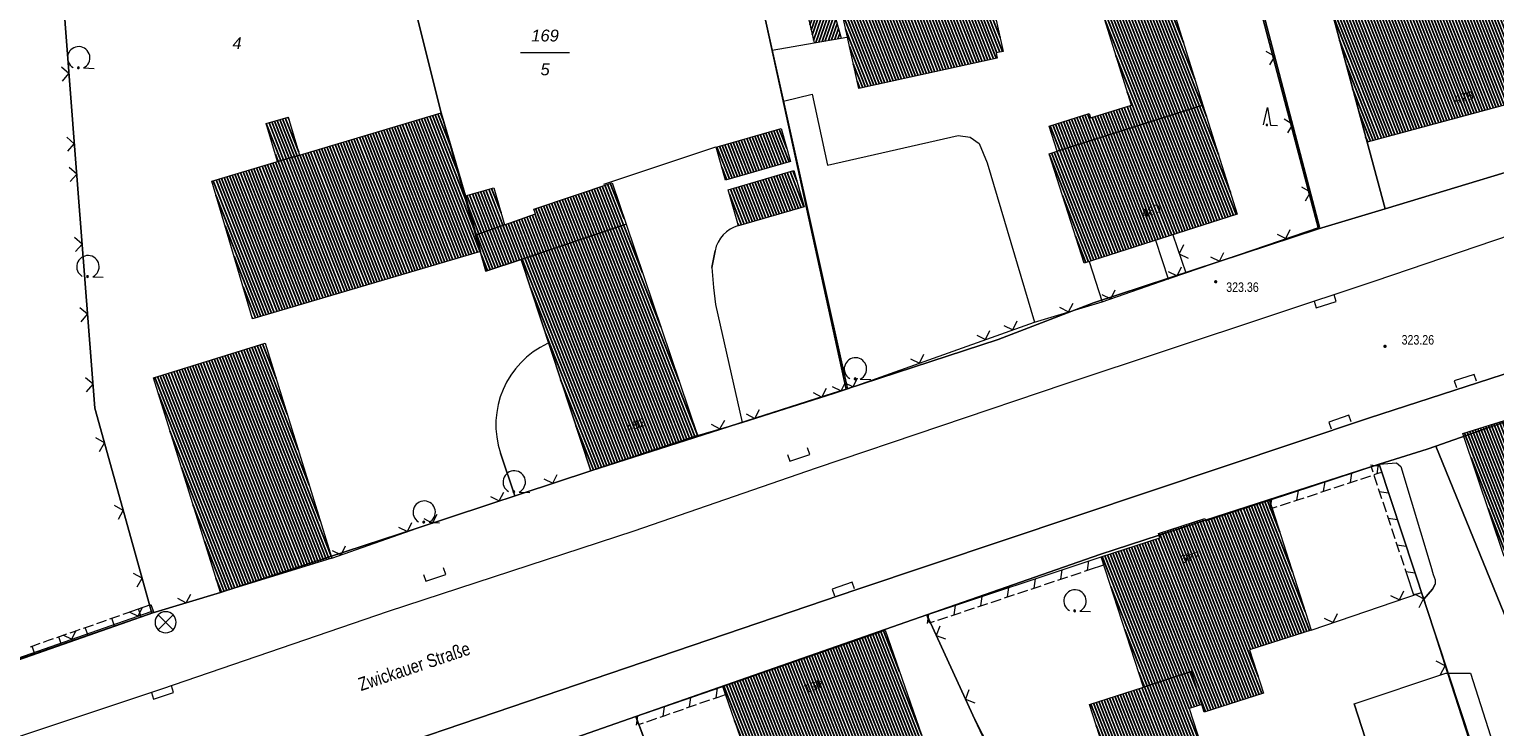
# Model space of a CAD drawing. Header units: metres. Extents: x 345144 to 348639, y 5629211 to 5635235.
# Tile 985 of 1056: x 347393 to 347497, y 5631356 to 5631406. Entities that reach past the tile are written whole.
import ezdxf
from ezdxf.enums import TextEntityAlignment as Align

# ---------------------------------------------------------------- set-up
doc = ezdxf.new("R2010")
doc.units = ezdxf.units.M
doc.header["$MEASUREMENT"] = 0
for name, color, linetype in [('028 Geländeform', 7, 'Continuous'), ('028 Geländeform Ausg.', 7, 'Continuous'), ('065-066 Ver_Entsorgung', 7, 'Continuous'), ('065-066 Ver_Entsorgung Ausg.', 7, 'Continuous'), ('081-083 Topographie', 7, 'Continuous'), ('AX Flurstück', 7, 'Continuous'), ('AX Gebäude', 7, 'Continuous'), ('Definitionslinie', 7, 'Continuous'), ('Präsentationsobjekt -Text (punktförmig)', 7, 'Continuous'), ('Strasse Lokation', 7, 'Continuous')]:
    doc.layers.add(name, color=color, linetype=linetype)
doc.styles.add('ARIAL', font='arial.ttf', dxfattribs={"height": 1})
doc.styles.add('ARIALIT', font='ariali.ttf', dxfattribs={"height": 1})
pattern_1 = [(111.5294117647, (0, 0), (-0.186045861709, -0.07339575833), [])]

# ---------------------------------------------------------------- blocks, each defined once
blk = doc.blocks.new('alk_3504_nrw')
at = {"color": 134, "lineweight": 5, "true_color": 0x00b2b2, "flags": 128}
for points in [[(-0.729333, -0.684), (-0.707333, -0.707333), (0.707333, 0.707333)], [(-0.707333, 0.707333), (0.707333, -0.707333)]]:
    blk.add_lwpolyline(points, dxfattribs=at)
at = {"color": 134, "lineweight": 5, "true_color": 0x00b2b2}
for start, end in [(90, -90), (-90, 90)]:
    blk.add_arc((0, 0), 1, start, end, dxfattribs=at)
blk = doc.blocks.new('alk_043x_nrw')
h = blk.add_hatch(color=7)
edge = h.paths.add_edge_path(flags=0)
edge.add_arc((0, 0), 1, 180, 360, ccw=False)
edge.add_arc((0, 0), 1, 0, 180, ccw=False)
blk = doc.blocks.new('alk_7100_nrwx2')
at = {"true_color": 0x2e2e2e}
h = blk.add_hatch(color=250, dxfattribs=at)
edge = h.paths.add_edge_path(flags=0)
edge.add_arc((0.024073, -0.597267), 0.057254, 180, 360, ccw=False)
edge.add_arc((0.024073, -0.597267), 0.057255, 0, 180, ccw=False)
at = {"color": 250, "lineweight": 5, "true_color": 0x2e2e2e, "flags": 128}
blk.add_lwpolyline([(0.349382, -0.597267), (1, -0.597267)], dxfattribs=at)
at = {"color": 250, "lineweight": 5, "true_color": 0x2e2e2e}
for centre, radius, start, end in [((0.024073, 0.012362), 0.690995, -61.91481688, -118.08518312), ((0.024073, -0.597267), 0.057255, 0, 180), ((0.024073, -0.597267), 0.057254, 180, 0)]:
    blk.add_arc(centre, radius, start, end, dxfattribs=at)
blk = doc.blocks.new('alk_7200_nrwx2')
at = {"true_color": 0x2e2e2e}
h = blk.add_hatch(color=250, dxfattribs=at)
edge = h.paths.add_edge_path(flags=0)
edge.add_arc((-0.020544, -0.388118), 0.055525, 180, 360, ccw=False)
edge.add_arc((-0.020544, -0.388118), 0.055525, 0, 180, ccw=False)
at = {"color": 250, "lineweight": 5, "true_color": 0x2e2e2e, "flags": 128}
blk.add_lwpolyline([(-0.298168, -0.388118), (-0.020544, 1), (0.257079, -0.388118), (0.812326, -0.388118)], dxfattribs=at)
blk.add_lwpolyline([(-0.298168, -0.388118), (-0.020544, 1), (0.257079, -0.388118), (0.812326, -0.388118)], dxfattribs=at)
at = {"color": 250, "lineweight": 5, "true_color": 0x2e2e2e}
for start, end in [(0, 180), (180, 0)]:
    blk.add_arc((-0.020544, -0.388118), 0.055525, start, end, dxfattribs=at)
blk = doc.blocks.new('swc_strasseneinlauf')
at = {"color": 7, "lineweight": 5, "flags": 128}
blk.add_lwpolyline([(-1, 0), (-1, -0.666667), (1, -0.666667), (1, 0)], dxfattribs=at)

msp = doc.modelspace()

# ---------------------------------------------------------------- hatches: boundary and pattern name
at = {"layer": '028 Geländeform', "true_color": 0xb27500}
h = msp.add_hatch(dxfattribs=at)
h.set_pattern_fill('_USER', color=44, scale=0.2, angle=250.95521515, style=0, pattern_type=0)
h.set_pattern_definition([(250.9552151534, (0, 0), (0.1890527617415, -0.065261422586), [])])
h.paths.add_polyline_path([(347444.759, 5631422.685), (347444.619, 5631423.99), (347444.619, 5631423.99), (347444.643, 5631425.119), (347444.643, 5631425.119), (347445.001, 5631427.37), (347445.001, 5631427.37), (347446.996, 5631418.942), (347446.996, 5631418.942), (347450.785, 5631405.436), (347450.785, 5631405.436), (347448.863, 5631405.098), (347448.863, 5631405.098)], flags=0)
at = {"layer": 'AX Gebäude', "true_color": 0x4f4f4f}
h = msp.add_hatch(dxfattribs=at)
h.set_pattern_fill('_USER', color=251, scale=0.2, angle=111.52941176, style=0, pattern_type=0)
h.set_pattern_definition(pattern_1)
h.paths.add_polyline_path([(347488.992, 5631437.251), (347518.518, 5631445.538), (347522.255, 5631434.769), (347523.953, 5631428.536), (347509.011, 5631424.465), (347508.845, 5631425.074), (347508.48, 5631424.974), (347508.318, 5631425.564), (347508.656, 5631425.658), (347508.551, 5631426.037), (347494.871, 5631422.215), (347495.296, 5631420.693), (347497.216, 5631421.23), (347497.917, 5631418.724), (347496.038, 5631418.199), (347497.443, 5631413.172), (347514.445, 5631417.924), (347517.687, 5631406.326), (347506.433, 5631403.181), (347506.525, 5631402.852), (347502.672, 5631401.782), (347502.633, 5631401.925), (347488.2, 5631398.037), (347478.612, 5631433.63), (347489.188, 5631436.653)], flags=0)
h = msp.add_hatch(dxfattribs=at)
h.set_pattern_fill('_USER', color=251, scale=0.2, angle=111.52941176, style=0, pattern_type=0)
h.set_pattern_definition(pattern_1)
h.paths.add_polyline_path([(347447.144, 5631424.066), (347457.002, 5631426.237), (347461.067, 5631407.778), (347461.561, 5631407.887), (347462.309, 5631404.493), (347461.809, 5631404.383), (347461.89, 5631404.017), (347452.037, 5631401.848)], flags=0)
h = msp.add_hatch(dxfattribs=at)
h.set_pattern_fill('_USER', color=251, scale=0.2, angle=111.52941176, style=0, pattern_type=0)
h.set_pattern_definition(pattern_1)
h.paths.add_polyline_path([(347466.155, 5631397.395), (347465.591, 5631399.181), (347468.431, 5631400.079), (347468.531, 5631399.761), (347471.438, 5631400.668), (347469.17, 5631407.938), (347473.804, 5631409.384), (347476.525, 5631400.664)], flags=0)
h = msp.add_hatch(dxfattribs=at)
h.set_pattern_fill('_USER', color=251, scale=0.2, angle=111.52941176, style=0, pattern_type=0)
h.set_pattern_definition(pattern_1)
h.paths.add_polyline_path([(347412.264, 5631397.123), (347422.33, 5631400.113), (347424.059, 5631394.215), (347424.817, 5631391.453), (347425.127, 5631390.252), (347408.915, 5631385.47), (347406.022, 5631395.261), (347410.699, 5631396.65)], flags=0)
h = msp.add_hatch(dxfattribs=at)
h.set_pattern_fill('_USER', color=251, scale=0.2, angle=111.52941176, style=0, pattern_type=0)
h.set_pattern_definition(pattern_1)
h.paths.add_polyline_path([(347466.155, 5631397.395), (347476.525, 5631400.664), (347478.966, 5631392.919), (347468.067, 5631389.429), (347465.575, 5631397.211)], flags=0)
h = msp.add_hatch(dxfattribs=at)
h.set_pattern_fill('_USER', color=251, scale=0.2, angle=111.52941176, style=0, pattern_type=0)
h.set_pattern_definition(pattern_1)
h.paths.add_polyline_path([(347410.699, 5631396.65), (347409.893, 5631399.358), (347411.452, 5631399.825), (347412.264, 5631397.123)], flags=0)
h = msp.add_hatch(dxfattribs=at)
h.set_pattern_fill('_USER', color=251, scale=0.2, angle=111.52941176, style=0, pattern_type=0)
h.set_pattern_definition(pattern_1)
h.paths.add_polyline_path([(347441.891, 5631397.674), (347446.526, 5631398.999), (347447.193, 5631396.668), (347442.558, 5631395.342)], flags=0)
h = msp.add_hatch(dxfattribs=at)
h.set_pattern_fill('_USER', color=251, scale=0.2, angle=111.52941176, style=0, pattern_type=0)
h.set_pattern_definition(pattern_1)
h.paths.add_polyline_path([(347442.746, 5631394.655), (347447.412, 5631396.015), (347448.163, 5631393.437), (347443.497, 5631392.077)], flags=0)
h = msp.add_hatch(dxfattribs=at)
h.set_pattern_fill('_USER', color=251, scale=0.2, angle=111.52941176, style=0, pattern_type=0)
h.set_pattern_definition(pattern_1)
h.paths.add_polyline_path([(347424.059, 5631394.215), (347426.084, 5631394.793), (347426.833, 5631392.165), (347424.817, 5631391.453)], flags=0)
h = msp.add_hatch(dxfattribs=at)
h.set_pattern_fill('_USER', color=251, scale=0.2, angle=111.52941176, style=0, pattern_type=0)
h.set_pattern_definition(pattern_1)
h.paths.add_polyline_path([(347426.833, 5631392.165), (347429.035, 5631392.943), (347428.924, 5631393.263), (347434.488, 5631395.152), (347435.485, 5631392.213), (347428.027, 5631389.696), (347425.516, 5631388.869), (347425.127, 5631390.252), (347424.817, 5631391.453)], flags=0)
h = msp.add_hatch(dxfattribs=at)
h.set_pattern_fill('_USER', color=251, scale=0.2, angle=111.52941176, style=0, pattern_type=0)
h.set_pattern_definition(pattern_1)
h.paths.add_polyline_path([(347428.027, 5631389.696), (347435.485, 5631392.213), (347440.58, 5631377.166), (347432.974, 5631374.664)], flags=0)
h = msp.add_hatch(dxfattribs=at)
h.set_pattern_fill('_USER', color=251, scale=0.2, angle=111.52941176, style=0, pattern_type=0)
h.set_pattern_definition(pattern_1)
h.paths.add_polyline_path([(347401.861, 5631381.271), (347409.821, 5631383.747), (347414.559, 5631368.437), (347406.634, 5631365.997)], flags=0)
h = msp.add_hatch(dxfattribs=at)
h.set_pattern_fill('_USER', color=251, scale=0.2, angle=111.52941176, style=0, pattern_type=0)
h.set_pattern_definition(pattern_1)
h.paths.add_polyline_path([(347502.463, 5631370.09), (347497.95, 5631368.572), (347495.023, 5631377.306), (347499.872, 5631378.831), (347499.894, 5631378.761), (347505.974, 5631380.834), (347508.89, 5631372.258), (347505.399, 5631371.079)], flags=0)
h = msp.add_hatch(dxfattribs=at)
h.set_pattern_fill('_USER', color=251, scale=0.2, angle=111.52941176, style=0, pattern_type=0)
h.set_pattern_definition(pattern_1)
h.paths.add_polyline_path([(347473.363, 5631370.199), (347476.661, 5631371.265), (347476.711, 5631371.109), (347481.271, 5631372.561), (347484.213, 5631363.324), (347479.846, 5631361.932), (347480.83, 5631358.843), (347476.608, 5631357.497), (347476.436, 5631358.029), (347475.678, 5631360.371), (347472.293, 5631359.273), (347469.29, 5631368.535), (347473.464, 5631369.889)], flags=0)
h = msp.add_hatch(dxfattribs=at)
h.set_pattern_fill('_USER', color=251, scale=0.2, angle=111.52941176, style=0, pattern_type=0)
h.set_pattern_definition(pattern_1)
h.paths.add_polyline_path([(347442.367, 5631359.312), (347453.928, 5631363.315), (347456.91, 5631354.708), (347452.182, 5631353.066), (347449.826, 5631352.247), (347445.353, 5631350.691), (347445.284, 5631350.886)], flags=0)
h = msp.add_hatch(dxfattribs=at)
h.set_pattern_fill('_USER', color=251, scale=0.2, angle=111.52941176, style=0, pattern_type=0)
h.set_pattern_definition(pattern_1)
h.paths.add_polyline_path([(347472.293, 5631359.273), (347475.678, 5631360.371), (347476.436, 5631358.029), (347475.535, 5631357.737), (347478.167, 5631349.645), (347487.644, 5631352.729), (347488.72, 5631349.421), (347482.711, 5631347.466), (347478.929, 5631346.236), (347478.352, 5631348.015), (347472.328, 5631346.061), (347468.447, 5631358.025)], flags=0)

# ---------------------------------------------------------------- linework, layer by layer
at = {"layer": '081-083 Topographie', "color": 7, "linetype": 'Continuous', "lineweight": 5, "flags": 128}
for points in [[(347475.298, 5631388.743), (347484.828, 5631391.999), (347484.828, 5631391.999), (347479.726, 5631411.445), (347479.726, 5631411.445), (347473.186, 5631436.265), (347473.186, 5631436.265), (347471.282, 5631438.512), (347471.282, 5631438.512), (347469.43, 5631438.684), (347469.43, 5631438.684), (347465.515, 5631439.056), (347465.515, 5631439.056), (347440.502, 5631428.513), (347440.502, 5631428.513), (347442.616, 5631419.317)], [(347442.616, 5631419.317), (347445.88, 5631404.571)], [(347395.2, 5631411.248), (347395.436, 5631408.35), (347395.436, 5631408.35), (347396.274, 5631397.469), (347396.274, 5631397.469), (347397.7, 5631379.118), (347397.7, 5631379.118), (347401.713, 5631364.653), (347401.713, 5631364.653), (347401.744, 5631364.541)], [(347450.785, 5631405.436), (347451.193, 5631405.507)], [(347445.88, 5631404.571), (347448.863, 5631405.098)], [(347445.88, 5631404.571), (347446.691, 5631400.961)], [(347559.194, 5631403.408), (347553.763, 5631401.16), (347553.763, 5631401.16), (347545.83, 5631397.923), (347545.83, 5631397.923), (347535.431, 5631394.333), (347535.431, 5631394.333), (347524.769, 5631390.798), (347524.769, 5631390.798), (347514.957, 5631387.413), (347514.957, 5631387.413), (347505.566, 5631384.009), (347505.566, 5631384.009), (347488.382, 5631378.43), (347488.382, 5631378.43), (347451.911, 5631366.204), (347451.911, 5631366.204), (347392.231, 5631345.921), (347392.231, 5631345.921), (347391.255, 5631345.427)], [(347446.691, 5631400.961), (347448.722, 5631401.444), (347448.722, 5631401.444), (347449.811, 5631396.412), (347449.811, 5631396.412), (347459.106, 5631398.51), (347459.106, 5631398.51), (347459.967, 5631398.402), (347459.967, 5631398.402), (347460.617, 5631397.932), (347460.617, 5631397.932), (347461.173, 5631396.567), (347461.173, 5631396.567), (347464.539, 5631385.242)], [(347446.691, 5631400.961), (347447.025, 5631399.455), (347447.025, 5631399.455), (347451.236, 5631380.483)], [(347433.904, 5631395.041), (347441.863, 5631397.709)], [(347473.144, 5631391.054), (347474.044, 5631388.308), (347474.044, 5631388.308), (347474.054, 5631388.277)], [(347474.376, 5631391.449), (347475.298, 5631388.743)], [(347441.824, 5631390.314), (347441.587, 5631389.112), (347441.587, 5631389.112), (347441.719, 5631387.705), (347441.719, 5631387.705), (347441.86, 5631386.486), (347441.86, 5631386.486), (347443.755, 5631378.099)], [(347468.431, 5631389.545), (347469.363, 5631386.686)], [(347440.58, 5631377.166), (347443.755, 5631378.099), (347443.755, 5631378.099), (347450.319, 5631380.191), (347450.319, 5631380.191), (347451.236, 5631380.483), (347451.236, 5631380.483), (347461.484, 5631384.149), (347461.484, 5631384.149), (347464.539, 5631385.242), (347464.539, 5631385.242), (347469.363, 5631386.686), (347469.363, 5631386.686), (347474.044, 5631388.308), (347474.044, 5631388.308), (347475.298, 5631388.743)], [(347427.578, 5631372.876), (347426.557, 5631375.907)], [(347489.06, 5631375.135), (347490.304, 5631375.22), (347490.304, 5631375.22), (347490.602, 5631374.97), (347490.602, 5631374.97), (347492.739, 5631367.878), (347492.739, 5631367.878), (347492.902, 5631367.282), (347492.902, 5631367.282), (347493.038, 5631366.898), (347493.038, 5631366.898), (347493.047, 5631366.601), (347493.047, 5631366.601), (347492.86, 5631366.244), (347492.86, 5631366.244), (347492.543, 5631365.875), (347492.543, 5631365.875), (347492.233, 5631365.52), (347492.233, 5631365.52), (347492.228, 5631365.515)], [(347414.558, 5631368.437), (347420.619, 5631370.572), (347420.619, 5631370.572), (347427.578, 5631372.876), (347427.578, 5631372.876), (347432.974, 5631374.663)], [(347401.744, 5631364.541), (347406.634, 5631365.997)], [(347484.213, 5631363.324), (347492.075, 5631366.011), (347492.075, 5631366.011), (347492.233, 5631365.52), (347492.233, 5631365.52), (347493.921, 5631360.261), (347493.921, 5631360.261), (347495.428, 5631355.568)], [(347456.884, 5631364.406), (347460.3, 5631356.953), (347460.3, 5631356.953), (347462.405, 5631352.829), (347462.405, 5631352.829), (347463.312, 5631350.966), (347463.312, 5631350.966), (347466.907, 5631343.395), (347466.907, 5631343.395), (347470.02, 5631336.275), (347470.02, 5631336.275), (347472.537, 5631331.218)], [(347488.841, 5631349.009), (347489.364, 5631347.424), (347489.364, 5631347.424), (347490.565, 5631347.843), (347490.565, 5631347.843), (347488.86, 5631353.171), (347488.86, 5631353.171), (347487.285, 5631358.091), (347487.285, 5631358.091), (347493.811, 5631360.261), (347493.811, 5631360.261), (347493.921, 5631360.261), (347493.921, 5631360.261), (347495.552, 5631360.258), (347495.552, 5631360.258), (347496.97, 5631355.809), (347496.97, 5631355.809), (347500.66, 5631345.509), (347500.66, 5631345.509), (347502.256, 5631340.165), (347502.256, 5631340.165), (347502.214, 5631339.366)], [(347436.176, 5631357.172), (347437.555, 5631353.541)]]:
    msp.add_lwpolyline(points, dxfattribs=at)
at = {"layer": '081-083 Topographie', "color": 7, "linetype": 'Continuous', "lineweight": 5}
for centre, radius, start, end in [((347444.076, 5631389.894), 2.289661, 105.06198266, 169.43565545), ((347432.617, 5631377.933), 6.389701, 115.18537335, -161.5140107)]:
    msp.add_arc(centre, radius, start, end, dxfattribs=at)
at = {"layer": 'AX Flurstück', "color": 8, "linetype": 'Continuous', "lineweight": 13, "true_color": 0x808080, "flags": 128}
for points in [[(347518.144, 5631454.016), (347537.69, 5631409.258), (347536.016, 5631408.683), (347503.747, 5631397.602), (347489.476, 5631393.302), (347477.037, 5631439.478), (347476.42, 5631441.167), (347468.617, 5631472.612), (347470.66, 5631472.959), (347494.08, 5631476.52), (347515.47, 5631481.676), (347528.91, 5631486.217), (347554.012, 5631495.242), (347555.775, 5631497.099), (347563.886, 5631477.934), (347542.876, 5631469.314), (347516.245, 5631458.163), (347518.144, 5631454.016)], [(347370.114, 5631463.106), (347385.232, 5631459.94), (347392.343, 5631458.451), (347392.587, 5631445.4), (347395.161, 5631411.713), (347395.435, 5631408.35), (347396.275, 5631397.468), (347397.701, 5631379.118), (347401.745, 5631364.541), (347380.787, 5631357.269), (347368.795, 5631394.448), (347362.717, 5631422.189), (347361.536, 5631433.847), (347368.052, 5631458.922), (347369.237, 5631461.404), (347369.975, 5631461.392), (347370.114, 5631463.106)], [(347477.037, 5631439.478), (347489.476, 5631393.302), (347484.747, 5631391.877), (347476.261, 5631424.007)], [(347476.261, 5631424.007), (347484.747, 5631391.877), (347468.731, 5631386.613), (347461.966, 5631384.005), (347451.14, 5631380.474), (347444.378, 5631411.41)], [(347432.629, 5631416.968), (347434.402, 5631409.307), (347444.378, 5631411.41), (347451.14, 5631380.474), (347450.231, 5631380.183), (347432.974, 5631374.664), (347428.027, 5631389.696), (347425.516, 5631388.869), (347422.33, 5631400.113), (347418.774, 5631414.342), (347421.988, 5631415.104), (347432.629, 5631416.968)], [(347418.774, 5631414.342), (347422.33, 5631400.113), (347425.516, 5631388.869), (347428.027, 5631389.696), (347432.974, 5631374.664), (347420.619, 5631370.572), (347406.634, 5631365.997), (347401.745, 5631364.541), (347397.701, 5631379.118), (347396.275, 5631397.468), (347395.435, 5631408.35), (347395.161, 5631411.713), (347396.273, 5631411.707), (347415.73, 5631413.707), (347418.774, 5631414.342)], [(347282.194, 5631324.811), (347301.601, 5631332.06), (347319.253, 5631337.867), (347323.055, 5631339.117), (347329.148, 5631341.951), (347331.061, 5631341.525), (347331.785, 5631341.432), (347351.062, 5631347.901), (347377.842, 5631356.254), (347378.082, 5631356.33), (347380.787, 5631357.269), (347401.745, 5631364.541), (347406.634, 5631365.997), (347420.619, 5631370.572), (347432.974, 5631374.664), (347450.231, 5631380.183), (347451.14, 5631380.474), (347461.966, 5631384.005), (347468.731, 5631386.613), (347484.747, 5631391.877), (347489.476, 5631393.302), (347503.747, 5631397.602), (347536.016, 5631408.683)], [(347563.524, 5631400.091), (347541.154, 5631392.574), (347538.773, 5631391.83), (347533.267, 5631390.021), (347509.655, 5631382.233), (347493.091, 5631376.415), (347492.485, 5631376.203), (347489.06, 5631375.135), (347476.7, 5631371.135), (347473.404, 5631370.068), (347469.194, 5631368.706), (347456.884, 5631364.406), (347436.176, 5631357.172), (347426.634, 5631353.837), (347407.611, 5631347.175), (347400.846, 5631344.958), (347397.892, 5631343.907), (347393.175, 5631342.118)], [(347524.924, 5631346.821), (347507.619, 5631341.216), (347504.71, 5631347.927), (347493.091, 5631376.415), (347509.655, 5631382.233), (347524.924, 5631346.821)], [(347558.458, 5631271.171), (347561.141, 5631265.058), (347572.91, 5631238.222), (347573.942, 5631235.157), (347583.121, 5631214.451), (347567.615, 5631206.936), (347554.681, 5631200.386), (347543.268, 5631194.596), (347520.498, 5631238.56), (347503.955, 5631270.533), (347486.095, 5631305.071), (347472.833, 5631330.626), (347472.537, 5631331.219), (347500.569, 5631340.299), (347489.06, 5631375.135), (347492.485, 5631376.203), (347493.091, 5631376.415), (347504.71, 5631347.927), (347507.619, 5631341.216), (347524.924, 5631346.821), (347537.028, 5631319.313), (347540.529, 5631311.415), (347558.458, 5631271.171)], [(347456.884, 5631364.406), (347469.194, 5631368.706), (347473.404, 5631370.068), (347476.7, 5631371.135), (347489.06, 5631375.135), (347500.569, 5631340.299), (347472.537, 5631331.219), (347470.02, 5631336.275), (347460.301, 5631356.953), (347456.884, 5631364.406)], [(347456.884, 5631364.406), (347460.301, 5631356.953), (347470.02, 5631336.275), (347472.537, 5631331.219), (347449.985, 5631322.698), (347441.22, 5631343.689), (347436.176, 5631357.172), (347456.884, 5631364.406)], [(347436.176, 5631357.172), (347441.22, 5631343.689), (347449.985, 5631322.698), (347440.192, 5631320.074), (347426.634, 5631353.837), (347436.176, 5631357.172)]]:
    msp.add_lwpolyline(points, dxfattribs=at)
at = {"layer": 'AX Gebäude', "color": 7, "linetype": 'Continuous', "lineweight": 5, "flags": 128}
for points in [[(347517.687, 5631406.326), (347506.433, 5631403.181), (347506.525, 5631402.852), (347502.672, 5631401.782), (347502.633, 5631401.925), (347488.2, 5631398.037), (347478.612, 5631433.63)], [(347447.144, 5631424.066), (347457.002, 5631426.237), (347461.067, 5631407.778), (347461.561, 5631407.887), (347462.309, 5631404.493), (347461.809, 5631404.383), (347461.89, 5631404.017), (347452.037, 5631401.848), (347447.144, 5631424.066)], [(347466.155, 5631397.395), (347465.591, 5631399.181), (347468.431, 5631400.079), (347468.531, 5631399.761), (347471.438, 5631400.668), (347469.17, 5631407.938), (347473.804, 5631409.384), (347476.525, 5631400.664), (347466.155, 5631397.395)], [(347412.264, 5631397.123), (347422.33, 5631400.113), (347424.059, 5631394.215), (347424.817, 5631391.453), (347425.127, 5631390.252), (347408.915, 5631385.47), (347406.022, 5631395.261), (347410.699, 5631396.65), (347412.264, 5631397.123)], [(347466.155, 5631397.395), (347476.525, 5631400.664), (347478.966, 5631392.919), (347468.067, 5631389.429), (347465.575, 5631397.211), (347466.155, 5631397.395)], [(347410.699, 5631396.65), (347409.893, 5631399.358), (347411.452, 5631399.825), (347412.264, 5631397.123), (347410.699, 5631396.65)], [(347441.891, 5631397.674), (347446.526, 5631398.999), (347447.193, 5631396.668), (347442.558, 5631395.342), (347441.891, 5631397.674)], [(347442.746, 5631394.655), (347447.412, 5631396.015), (347448.163, 5631393.437), (347443.497, 5631392.077), (347442.746, 5631394.655)], [(347424.059, 5631394.215), (347426.084, 5631394.793), (347426.833, 5631392.165), (347424.817, 5631391.453), (347424.059, 5631394.215)], [(347426.833, 5631392.165), (347429.035, 5631392.943), (347428.924, 5631393.263), (347434.488, 5631395.152), (347435.485, 5631392.213), (347428.027, 5631389.696), (347425.516, 5631388.869), (347425.127, 5631390.252), (347424.817, 5631391.453), (347426.833, 5631392.165)], [(347428.027, 5631389.696), (347435.485, 5631392.213), (347440.58, 5631377.166), (347432.974, 5631374.664), (347428.027, 5631389.696)], [(347401.861, 5631381.271), (347409.821, 5631383.747), (347414.559, 5631368.437), (347406.634, 5631365.997), (347401.861, 5631381.271)], [(347502.463, 5631370.09), (347497.95, 5631368.572), (347495.023, 5631377.306), (347499.872, 5631378.831), (347499.894, 5631378.761), (347505.974, 5631380.834), (347508.89, 5631372.258), (347505.399, 5631371.079), (347502.463, 5631370.09)], [(347473.363, 5631370.199), (347476.661, 5631371.265), (347476.711, 5631371.109), (347481.271, 5631372.561), (347484.213, 5631363.324), (347479.846, 5631361.932), (347480.83, 5631358.843), (347476.608, 5631357.497), (347476.436, 5631358.029), (347475.678, 5631360.371), (347472.293, 5631359.273), (347469.29, 5631368.535), (347473.464, 5631369.889), (347473.363, 5631370.199)], [(347442.367, 5631359.312), (347453.928, 5631363.315), (347456.91, 5631354.708), (347452.182, 5631353.066), (347449.826, 5631352.247), (347445.353, 5631350.691), (347445.284, 5631350.886), (347442.367, 5631359.312)], [(347472.293, 5631359.273), (347475.678, 5631360.371), (347476.436, 5631358.029), (347475.535, 5631357.737), (347478.167, 5631349.645), (347487.644, 5631352.729), (347488.72, 5631349.421), (347482.711, 5631347.466), (347478.929, 5631346.236), (347478.352, 5631348.015), (347472.328, 5631346.061), (347468.447, 5631358.025), (347472.293, 5631359.273)]]:
    msp.add_lwpolyline(points, dxfattribs=at)
at = {"layer": 'Definitionslinie', "color": 44, "linetype": 'Continuous', "lineweight": 5, "true_color": 0xb27500, "flags": 128}
for points in [[(347444.759, 5631422.685), (347448.863, 5631405.098)], [(347446.996, 5631418.942), (347450.785, 5631405.436)], [(347448.863, 5631405.098), (347450.785, 5631405.436)], [(347481.271, 5631372.561), (347489.06, 5631375.135)], [(347488.442, 5631375.092), (347489.108, 5631374.99)], [(347488.442, 5631375.092), (347489.108, 5631374.99)], [(347488.49, 5631374.947), (347489.06, 5631375.135)], [(347488.49, 5631374.947), (347489.06, 5631375.135)], [(347488.49, 5631374.947), (347488.608, 5631374.591)], [(347488.49, 5631374.947), (347488.608, 5631374.591)], [(347488.91, 5631374.453), (347489.012, 5631375.119)], [(347488.91, 5631374.453), (347489.012, 5631375.119)], [(347489.06, 5631375.135), (347492.075, 5631366.011)], [(347489.248, 5631374.565), (347489.06, 5631375.135)], [(347489.248, 5631374.565), (347489.06, 5631375.135)], [(347485.112, 5631373.198), (347485.214, 5631373.864)], [(347485.112, 5631373.198), (347485.214, 5631373.864)], [(347486.8, 5631373.756), (347487.156, 5631373.874)], [(347486.8, 5631373.756), (347487.156, 5631373.874)], [(347487.011, 5631373.826), (347487.113, 5631374.492)], [(347487.011, 5631373.826), (347487.113, 5631374.492)], [(347487.156, 5631373.874), (347487.512, 5631373.991)], [(347487.156, 5631373.874), (347487.512, 5631373.991)], [(347487.749, 5631374.07), (347488.462, 5631374.305)], [(347487.749, 5631374.07), (347488.462, 5631374.305)], [(347488.686, 5631374.354), (347488.921, 5631373.641)], [(347488.686, 5631374.354), (347488.921, 5631373.641)], [(347488.699, 5631374.384), (347489.055, 5631374.501)], [(347488.699, 5631374.384), (347489.055, 5631374.501)], [(347489.055, 5631374.501), (347489.248, 5631374.565)], [(347489.055, 5631374.501), (347489.248, 5631374.565)], [(347483.213, 5631372.571), (347483.315, 5631373.237)], [(347483.213, 5631372.571), (347483.315, 5631373.237)], [(347483.951, 5631372.815), (347484.664, 5631373.05)], [(347483.951, 5631372.815), (347484.664, 5631373.05)], [(347484.901, 5631373.128), (347485.257, 5631373.246)], [(347484.901, 5631373.128), (347485.257, 5631373.246)], [(347485.257, 5631373.246), (347485.613, 5631373.364)], [(347485.257, 5631373.246), (347485.613, 5631373.364)], [(347485.85, 5631373.442), (347486.563, 5631373.678)], [(347485.85, 5631373.442), (347486.563, 5631373.678)], [(347489, 5631373.404), (347489.118, 5631373.048)], [(347489, 5631373.404), (347489.118, 5631373.048)], [(347489.07, 5631373.193), (347489.736, 5631373.091)], [(347489.07, 5631373.193), (347489.736, 5631373.091)], [(347489.118, 5631373.048), (347489.235, 5631372.692)], [(347489.118, 5631373.048), (347489.235, 5631372.692)], [(347481.459, 5631371.991), (347481.271, 5631372.561)], [(347481.459, 5631371.991), (347481.271, 5631372.561)], [(347481.314, 5631371.943), (347481.416, 5631372.609)], [(347481.314, 5631371.943), (347481.416, 5631372.609)], [(347481.459, 5631371.991), (347481.815, 5631372.109)], [(347481.459, 5631371.991), (347481.815, 5631372.109)], [(347482.052, 5631372.187), (347482.765, 5631372.422)], [(347482.052, 5631372.187), (347482.765, 5631372.422)], [(347483.002, 5631372.501), (347483.358, 5631372.619)], [(347483.002, 5631372.501), (347483.358, 5631372.619)], [(347483.358, 5631372.619), (347483.714, 5631372.736)], [(347483.358, 5631372.619), (347483.714, 5631372.736)], [(347489.314, 5631372.455), (347489.549, 5631371.742)], [(347489.314, 5631372.455), (347489.549, 5631371.742)], [(347489.627, 5631371.505), (347489.745, 5631371.149)], [(347489.627, 5631371.505), (347489.745, 5631371.149)], [(347489.697, 5631371.294), (347490.363, 5631371.192)], [(347489.697, 5631371.294), (347490.363, 5631371.192)], [(347489.745, 5631371.149), (347489.863, 5631370.793)], [(347489.745, 5631371.149), (347489.863, 5631370.793)], [(347489.941, 5631370.556), (347490.176, 5631369.843)], [(347489.941, 5631370.556), (347490.176, 5631369.843)], [(347490.255, 5631369.606), (347490.373, 5631369.25)], [(347490.255, 5631369.606), (347490.373, 5631369.25)], [(347490.325, 5631369.395), (347490.991, 5631369.293)], [(347490.325, 5631369.395), (347490.991, 5631369.293)], [(347490.373, 5631369.25), (347490.49, 5631368.894)], [(347490.373, 5631369.25), (347490.49, 5631368.894)], [(347490.569, 5631368.657), (347490.804, 5631367.944)], [(347490.569, 5631368.657), (347490.804, 5631367.944)], [(347456.884, 5631364.406), (347469.29, 5631368.535)], [(347466.417, 5631366.946), (347466.517, 5631367.612)], [(347466.417, 5631366.946), (347466.517, 5631367.612)], [(347468.103, 5631367.508), (347468.459, 5631367.627)], [(347468.103, 5631367.508), (347468.459, 5631367.627)], [(347468.315, 5631367.578), (347468.415, 5631368.244)], [(347468.315, 5631367.578), (347468.415, 5631368.244)], [(347468.459, 5631367.627), (347469.479, 5631367.966)], [(347468.459, 5631367.627), (347469.479, 5631367.966)], [(347469.479, 5631367.966), (347469.29, 5631368.535)], [(347469.479, 5631367.966), (347469.29, 5631368.535)], [(347490.882, 5631367.707), (347491, 5631367.351)], [(347490.882, 5631367.707), (347491, 5631367.351)], [(347464.52, 5631366.314), (347464.62, 5631366.98)], [(347464.52, 5631366.314), (347464.62, 5631366.98)], [(347465.257, 5631366.561), (347465.968, 5631366.798)], [(347465.257, 5631366.561), (347465.968, 5631366.798)], [(347466.205, 5631366.876), (347466.561, 5631366.995)], [(347466.205, 5631366.876), (347466.561, 5631366.995)], [(347466.561, 5631366.995), (347466.917, 5631367.113)], [(347466.561, 5631366.995), (347466.917, 5631367.113)], [(347467.154, 5631367.192), (347467.866, 5631367.429)], [(347467.154, 5631367.192), (347467.866, 5631367.429)], [(347490.952, 5631367.496), (347491.618, 5631367.394)], [(347490.952, 5631367.496), (347491.618, 5631367.394)], [(347491, 5631367.351), (347491.505, 5631365.823)], [(347491, 5631367.351), (347491.505, 5631365.823)], [(347460.724, 5631365.051), (347460.824, 5631365.717)], [(347460.724, 5631365.051), (347460.824, 5631365.717)], [(347461.461, 5631365.298), (347462.173, 5631365.534)], [(347461.461, 5631365.298), (347462.173, 5631365.534)], [(347462.41, 5631365.613), (347462.766, 5631365.732)], [(347462.41, 5631365.613), (347462.766, 5631365.732)], [(347462.622, 5631365.683), (347462.722, 5631366.349)], [(347462.622, 5631365.683), (347462.722, 5631366.349)], [(347462.766, 5631365.732), (347463.122, 5631365.85)], [(347462.766, 5631365.732), (347463.122, 5631365.85)], [(347463.359, 5631365.929), (347464.071, 5631366.166)], [(347463.359, 5631365.929), (347464.071, 5631366.166)], [(347464.308, 5631366.245), (347464.664, 5631366.363)], [(347464.308, 5631366.245), (347464.664, 5631366.363)], [(347464.664, 5631366.363), (347465.019, 5631366.482)], [(347464.664, 5631366.363), (347465.019, 5631366.482)], [(347491.505, 5631365.823), (347492.075, 5631366.011)], [(347491.505, 5631365.823), (347492.075, 5631366.011)], [(347456.929, 5631363.788), (347457.029, 5631364.454)], [(347456.929, 5631363.788), (347457.029, 5631364.454)], [(347458.615, 5631364.35), (347458.971, 5631364.469)], [(347458.615, 5631364.35), (347458.971, 5631364.469)], [(347458.827, 5631364.42), (347458.927, 5631365.086)], [(347458.827, 5631364.42), (347458.927, 5631365.086)], [(347458.971, 5631364.469), (347459.326, 5631364.587)], [(347458.971, 5631364.469), (347459.326, 5631364.587)], [(347459.564, 5631364.666), (347460.275, 5631364.903)], [(347459.564, 5631364.666), (347460.275, 5631364.903)], [(347460.513, 5631364.982), (347460.868, 5631365.1)], [(347460.513, 5631364.982), (347460.868, 5631365.1)], [(347460.868, 5631365.1), (347461.224, 5631365.219)], [(347460.868, 5631365.1), (347461.224, 5631365.219)], [(347457.073, 5631363.837), (347456.884, 5631364.406)], [(347457.073, 5631363.837), (347456.884, 5631364.406)], [(347457.073, 5631363.837), (347457.429, 5631363.955)], [(347457.073, 5631363.837), (347457.429, 5631363.955)], [(347457.666, 5631364.034), (347458.378, 5631364.271)], [(347457.666, 5631364.034), (347458.378, 5631364.271)], [(347436.176, 5631357.172), (347442.367, 5631359.312)], [(347442.563, 5631358.745), (347442.367, 5631359.312)], [(347442.563, 5631358.745), (347442.367, 5631359.312)], [(347440.008, 5631357.861), (347440.102, 5631358.529)], [(347440.008, 5631357.861), (347440.102, 5631358.529)], [(347440.743, 5631358.116), (347441.452, 5631358.361)], [(347440.743, 5631358.116), (347441.452, 5631358.361)], [(347441.688, 5631358.443), (347442.043, 5631358.565)], [(347441.688, 5631358.443), (347442.043, 5631358.565)], [(347441.898, 5631358.515), (347441.992, 5631359.183)], [(347441.898, 5631358.515), (347441.992, 5631359.183)], [(347442.043, 5631358.565), (347442.563, 5631358.745)], [(347442.043, 5631358.565), (347442.563, 5631358.745)], [(347436.372, 5631356.605), (347436.176, 5631357.172)], [(347436.372, 5631356.605), (347436.176, 5631357.172)], [(347436.227, 5631356.554), (347436.321, 5631357.222)], [(347436.227, 5631356.554), (347436.321, 5631357.222)], [(347437.908, 5631357.136), (347438.262, 5631357.258)], [(347437.908, 5631357.136), (347438.262, 5631357.258)], [(347438.117, 5631357.207), (347438.211, 5631357.875)], [(347438.117, 5631357.207), (347438.211, 5631357.875)], [(347438.262, 5631357.258), (347438.617, 5631357.381)], [(347438.262, 5631357.258), (347438.617, 5631357.381)], [(347438.853, 5631357.463), (347439.562, 5631357.708)], [(347438.853, 5631357.463), (347439.562, 5631357.708)], [(347439.798, 5631357.789), (347440.153, 5631357.912)], [(347439.798, 5631357.789), (347440.153, 5631357.912)], [(347440.153, 5631357.912), (347440.507, 5631358.034)], [(347440.153, 5631357.912), (347440.507, 5631358.034)], [(347436.372, 5631356.605), (347436.726, 5631356.728)], [(347436.372, 5631356.605), (347436.726, 5631356.728)], [(347436.963, 5631356.809), (347437.672, 5631357.054)], [(347436.963, 5631356.809), (347437.672, 5631357.054)]]:
    msp.add_lwpolyline(points, dxfattribs=at)
at = {"layer": 'Definitionslinie', "color": 7, "linetype": 'Continuous', "lineweight": 5, "flags": 128}
for points in [[(347442.616, 5631419.317), (347445.88, 5631404.571)], [(347479.726, 5631411.445), (347484.828, 5631391.999)], [(347395.436, 5631408.35), (347396.274, 5631397.469)], [(347450.785, 5631405.436), (347451.193, 5631405.507)], [(347445.88, 5631404.571), (347448.863, 5631405.098)], [(347445.88, 5631404.571), (347446.691, 5631400.961)], [(347481.286, 5631403.53), (347481.643, 5631404.14), (347481.032, 5631404.497)], [(347481.286, 5631403.53), (347481.643, 5631404.14), (347481.032, 5631404.497)], [(347395.395, 5631402.373), (347395.855, 5631402.91), (347395.318, 5631403.37)], [(347395.395, 5631402.373), (347395.855, 5631402.91), (347395.318, 5631403.37)], [(347446.691, 5631400.961), (347448.722, 5631401.444)], [(347446.691, 5631400.961), (347447.025, 5631399.455)], [(347448.722, 5631401.444), (347449.811, 5631396.412)], [(347447.025, 5631399.455), (347451.236, 5631380.483)], [(347482.555, 5631398.693), (347482.911, 5631399.304), (347482.301, 5631399.661)], [(347482.555, 5631398.693), (347482.911, 5631399.304), (347482.301, 5631399.661)], [(347395.779, 5631397.387), (347396.239, 5631397.924), (347395.702, 5631398.384)], [(347395.779, 5631397.387), (347396.239, 5631397.924), (347395.702, 5631398.384)], [(347449.811, 5631396.412), (347459.106, 5631398.51)], [(347459.106, 5631398.51), (347459.967, 5631398.402)], [(347459.967, 5631398.402), (347460.617, 5631397.932)], [(347460.617, 5631397.932), (347461.173, 5631396.567)], [(347396.274, 5631397.469), (347397.7, 5631379.118)], [(347433.904, 5631395.041), (347441.863, 5631397.709)], [(347395.946, 5631395.234), (347396.406, 5631395.771), (347395.869, 5631396.231)], [(347395.946, 5631395.234), (347396.406, 5631395.771), (347395.869, 5631396.231)], [(347461.173, 5631396.567), (347464.539, 5631385.242)], [(347483.824, 5631393.857), (347484.18, 5631394.468), (347483.57, 5631394.824)], [(347483.824, 5631393.857), (347484.18, 5631394.468), (347483.57, 5631394.824)], [(347475.298, 5631388.743), (347484.828, 5631391.999)], [(347481.794, 5631391.491), (347482.429, 5631391.179), (347482.74, 5631391.814)], [(347481.794, 5631391.491), (347482.429, 5631391.179), (347482.74, 5631391.814)], [(347396.334, 5631390.249), (347396.793, 5631390.786), (347396.256, 5631391.246)], [(347396.334, 5631390.249), (347396.793, 5631390.786), (347396.256, 5631391.246)], [(347473.144, 5631391.054), (347474.044, 5631388.308), (347474.044, 5631388.308), (347474.054, 5631388.277)], [(347474.376, 5631391.449), (347475.298, 5631388.743)], [(347475.149, 5631390.731), (347474.837, 5631390.096), (347475.472, 5631389.784)], [(347475.149, 5631390.731), (347474.837, 5631390.096), (347475.472, 5631389.784)], [(347441.587, 5631389.112), (347441.824, 5631390.314)], [(347468.431, 5631389.545), (347469.363, 5631386.686)], [(347477.062, 5631389.874), (347477.697, 5631389.563), (347478.009, 5631390.198)], [(347477.062, 5631389.874), (347477.697, 5631389.563), (347478.009, 5631390.198)], [(347441.587, 5631389.112), (347441.719, 5631387.705)], [(347469.363, 5631386.686), (347474.044, 5631388.308), (347474.044, 5631388.308), (347475.298, 5631388.743)], [(347474.056, 5631388.842), (347474.693, 5631388.533), (347475.001, 5631389.169)], [(347474.056, 5631388.842), (347474.693, 5631388.533), (347475.001, 5631389.169)], [(347441.719, 5631387.705), (347441.86, 5631386.486)], [(347469.332, 5631387.205), (347469.968, 5631386.896), (347470.277, 5631387.532)], [(347469.332, 5631387.205), (347469.968, 5631386.896), (347470.277, 5631387.532)], [(347441.86, 5631386.486), (347443.755, 5631378.099)], [(347464.539, 5631385.242), (347469.363, 5631386.686)], [(347466.329, 5631386.3), (347466.951, 5631385.964), (347467.287, 5631386.586)], [(347466.329, 5631386.3), (347466.951, 5631385.964), (347467.287, 5631386.586)], [(347396.721, 5631385.264), (347397.181, 5631385.801), (347396.643, 5631386.261)], [(347396.721, 5631385.264), (347397.181, 5631385.801), (347396.643, 5631386.261)], [(347462.372, 5631384.998), (347463.012, 5631384.696), (347463.314, 5631385.335)], [(347462.372, 5631384.998), (347463.012, 5631384.696), (347463.314, 5631385.335)], [(347460.429, 5631384.303), (347461.068, 5631384), (347461.37, 5631384.639)], [(347460.429, 5631384.303), (347461.068, 5631384), (347461.37, 5631384.639)], [(347461.484, 5631384.149), (347464.539, 5631385.242)], [(347451.236, 5631380.483), (347461.484, 5631384.149)], [(347488.382, 5631378.43), (347505.566, 5631384.009)], [(347455.721, 5631382.618), (347456.36, 5631382.316), (347456.662, 5631382.955)], [(347455.721, 5631382.618), (347456.36, 5631382.316), (347456.662, 5631382.955)], [(347397.108, 5631380.279), (347397.568, 5631380.816), (347397.031, 5631381.276)], [(347397.108, 5631380.279), (347397.568, 5631380.816), (347397.031, 5631381.276)], [(347451.013, 5631380.934), (347451.652, 5631380.632), (347451.955, 5631381.271)], [(347451.013, 5631380.934), (347451.652, 5631380.632), (347451.955, 5631381.271)], [(347443.755, 5631378.099), (347450.319, 5631380.191)], [(347448.791, 5631380.229), (347449.419, 5631379.904), (347449.744, 5631380.532)], [(347448.791, 5631380.229), (347449.419, 5631379.904), (347449.744, 5631380.532)], [(347450.149, 5631380.662), (347450.778, 5631380.337), (347451.102, 5631380.965)], [(347450.149, 5631380.662), (347450.778, 5631380.337), (347451.102, 5631380.965)], [(347450.319, 5631380.191), (347451.236, 5631380.483)], [(347397.7, 5631379.118), (347401.713, 5631364.653), (347401.713, 5631364.653), (347401.744, 5631364.541)], [(347440.58, 5631377.166), (347443.755, 5631378.099)], [(347441.547, 5631377.971), (347442.168, 5631377.633), (347442.506, 5631378.253)], [(347441.547, 5631377.971), (347442.168, 5631377.633), (347442.506, 5631378.253)], [(347444.027, 5631378.71), (347444.655, 5631378.386), (347444.98, 5631379.014)], [(347444.027, 5631378.71), (347444.655, 5631378.386), (347444.98, 5631379.014)], [(347451.911, 5631366.204), (347488.382, 5631378.43)], [(347398.037, 5631376.032), (347398.385, 5631376.648), (347397.77, 5631376.996)], [(347426.557, 5631375.907), (347427.578, 5631372.876)], [(347489.06, 5631375.135), (347490.304, 5631375.22)], [(347490.304, 5631375.22), (347490.602, 5631374.97)], [(347490.602, 5631374.97), (347492.739, 5631367.878)], [(347427.578, 5631372.876), (347432.974, 5631374.663)], [(347429.644, 5631374.087), (347430.276, 5631373.77), (347430.593, 5631374.401)], [(347429.644, 5631374.087), (347430.276, 5631373.77), (347430.593, 5631374.401)], [(347420.619, 5631370.572), (347427.578, 5631372.876)], [(347425.84, 5631372.827), (347426.472, 5631372.51), (347426.789, 5631373.142)], [(347425.84, 5631372.827), (347426.472, 5631372.51), (347426.789, 5631373.142)], [(347399.374, 5631371.214), (347399.722, 5631371.83), (347399.107, 5631372.178)], [(347419.309, 5631370.641), (347419.946, 5631370.335), (347420.252, 5631370.973)], [(347419.309, 5631370.641), (347419.946, 5631370.335), (347420.252, 5631370.973)], [(347421.093, 5631371.256), (347421.725, 5631370.938), (347422.043, 5631371.57)], [(347421.093, 5631371.256), (347421.725, 5631370.938), (347422.043, 5631371.57)], [(347414.558, 5631368.437), (347420.619, 5631370.572)], [(347414.593, 5631368.979), (347415.231, 5631368.674), (347415.536, 5631369.312)], [(347414.593, 5631368.979), (347415.231, 5631368.674), (347415.536, 5631369.312)], [(347492.739, 5631367.878), (347492.902, 5631367.282)], [(347377.799, 5631366.993), (347380.909, 5631357.384), (347381.672, 5631357.651), (347381.757, 5631357.681), (347381.757, 5631357.681), (347401.713, 5631364.653), (347401.713, 5631364.653), (347401.854, 5631364.702)], [(347400.711, 5631366.396), (347401.059, 5631367.011), (347400.443, 5631367.36)], [(347492.86, 5631366.244), (347493.047, 5631366.601)], [(347492.902, 5631367.282), (347493.038, 5631366.898)], [(347493.038, 5631366.898), (347493.047, 5631366.601)], [(347392.231, 5631345.921), (347451.911, 5631366.204)], [(347401.744, 5631364.541), (347406.634, 5631365.997)], [(347403.567, 5631365.606), (347404.189, 5631365.269), (347404.526, 5631365.891)], [(347403.567, 5631365.606), (347404.189, 5631365.269), (347404.526, 5631365.891)], [(347484.213, 5631363.324), (347492.075, 5631366.011)], [(347489.875, 5631365.787), (347490.51, 5631365.476), (347490.821, 5631366.111)], [(347489.875, 5631365.787), (347490.51, 5631365.476), (347490.821, 5631366.111)], [(347491.901, 5631364.921), (347492.223, 5631365.55), (347491.594, 5631365.873)], [(347491.9, 5631364.921), (347492.223, 5631365.55), (347491.594, 5631365.873)], [(347492.075, 5631366.011), (347492.233, 5631365.52), (347492.233, 5631365.52), (347493.921, 5631360.261), (347493.921, 5631360.261), (347495.428, 5631355.568)], [(347492.228, 5631365.515), (347492.233, 5631365.52), (347492.233, 5631365.52), (347492.543, 5631365.875)], [(347492.543, 5631365.875), (347492.86, 5631366.244)], [(347380.695, 5631361.017), (347381.757, 5631357.681), (347381.757, 5631357.681), (347381.807, 5631357.523), (347389.019, 5631360.082), (347400.94, 5631364.242), (347400.94, 5631364.242), (347401.889, 5631364.573)], [(347399.72, 5631364.452), (347400.074, 5631364.576)], [(347400.074, 5631364.576), (347400.742, 5631364.809), (347401.691, 5631365.14)], [(347400.138, 5631364.632), (347400.775, 5631364.325), (347401.082, 5631364.962)], [(347400.992, 5631364.26), (347400.794, 5631364.826)], [(347401.691, 5631365.14), (347401.889, 5631364.573)], [(347485.144, 5631364.17), (347485.778, 5631363.859), (347486.09, 5631364.494)], [(347485.144, 5631364.17), (347485.778, 5631363.859), (347486.09, 5631364.494)], [(347396.887, 5631363.464), (347397.595, 5631363.711)], [(347397.215, 5631362.942), (347397.017, 5631363.508)], [(347397.832, 5631363.793), (347398.186, 5631363.917)], [(347398.186, 5631363.917), (347398.54, 5631364.04)], [(347398.776, 5631364.123), (347399.484, 5631364.37)], [(347399.103, 5631363.601), (347398.905, 5631364.167)], [(347456.884, 5631364.406), (347460.3, 5631356.953)], [(347457.797, 5631363.615), (347457.55, 5631362.952), (347458.213, 5631362.706)], [(347457.797, 5631363.615), (347457.55, 5631362.952), (347458.213, 5631362.706)], [(347393.111, 5631362.146), (347393.819, 5631362.393)], [(347394.055, 5631362.475), (347394.409, 5631362.599)], [(347394.409, 5631362.599), (347394.763, 5631362.722)], [(347394.999, 5631362.805), (347395.707, 5631363.052)], [(347395.327, 5631362.283), (347395.129, 5631362.849)], [(347395.418, 5631362.983), (347396.054, 5631362.676), (347396.362, 5631363.313)], [(347395.943, 5631363.134), (347396.297, 5631363.258)], [(347396.297, 5631363.258), (347396.651, 5631363.381)], [(347393.438, 5631361.624), (347393.24, 5631362.19)], [(347493.428, 5631360.161), (347493.751, 5631360.789), (347493.122, 5631361.113)], [(347493.428, 5631360.161), (347493.752, 5631360.79), (347493.123, 5631361.113)], [(347487.285, 5631358.091), (347493.811, 5631360.261)], [(347493.811, 5631360.261), (347493.921, 5631360.261), (347493.921, 5631360.261), (347495.552, 5631360.258)], [(347495.552, 5631360.258), (347496.97, 5631355.809)], [(347459.88, 5631359.07), (347459.634, 5631358.407), (347460.297, 5631358.161)], [(347459.88, 5631359.07), (347459.634, 5631358.407), (347460.297, 5631358.161)], [(347436.176, 5631357.172), (347437.555, 5631353.541)], [(347487.285, 5631358.091), (347488.86, 5631353.171), (347488.86, 5631353.171), (347490.565, 5631347.843)], [(347460.3, 5631356.953), (347462.405, 5631352.829)]]:
    msp.add_lwpolyline(points, dxfattribs=at)
at = {"layer": 'Definitionslinie', "color": 219, "linetype": 'Continuous', "lineweight": 5, "true_color": 0x5c3d57, "flags": 128}
msp.add_lwpolyline([(347542.004, 5631406.284), (347536.606, 5631404.228), (347532.834, 5631402.91), (347524.55, 5631400.107), (347524.377, 5631400.049), (347505.695, 5631393.908), (347488.741, 5631388.153), (347466.697, 5631380.81), (347449.015, 5631374.851), (347436.052, 5631370.355), (347418.567, 5631364.641), (347402.435, 5631359.117), (347382.236, 5631352.39)], dxfattribs=at)
at = {"layer": 'Definitionslinie', "color": 7, "linetype": 'Continuous', "lineweight": 5}
for centre, radius, start, end in [((347444.076, 5631389.894), 2.29083, 105.06198266, 169.43565545), ((347432.617, 5631377.933), 6.389701, 115.18537335, -161.5140107)]:
    msp.add_arc(centre, radius, start, end, dxfattribs=at)
at = {"layer": 'Präsentationsobjekt -Text (punktförmig)', "color": 251, "linetype": 'Continuous', "lineweight": 13, "true_color": 0x5e5e5e, "flags": 128}
msp.add_lwpolyline([(347427.9854, 5631404.41852), (347431.4666, 5631404.41852)], dxfattribs=at)

# ---------------------------------------------------------------- block references
at = {"layer": '028 Geländeform', "xscale": 0.125, "yscale": 0.125}
for p, rotation in [((347477.434, 5631388.106), -2.326609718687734), ((347489.474, 5631383.51), -2.325521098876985)]:
    msp.add_blockref('alk_043x_nrw', p, dxfattribs=dict(at, rotation=rotation))
at = {"layer": '065-066 Ver_Entsorgung', "xscale": 0.75, "yscale": 0.75}
msp.add_blockref('alk_3504_nrw', (347402.733, 5631363.882), dxfattribs=at)
at = {"layer": '065-066 Ver_Entsorgung Ausg.', "xscale": 0.75, "yscale": 0.75}
for p, rotation in [((347485.139, 5631386.953), 18.1557720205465), ((347495.265, 5631380.81), -161.8436748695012), ((347486.359, 5631377.89), -161.2809730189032), ((347447.685, 5631376.056), 18.15525635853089), ((347421.793, 5631367.511), 18.1557720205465), ((347451.029, 5631366.016), -161.0463468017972), ((347402.435, 5631359.117), 18.10202857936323)]:
    msp.add_blockref('swc_strasseneinlauf', p, dxfattribs=dict(at, rotation=rotation))
at = {"layer": '081-083 Topographie'}
for name, p, xscale, yscale, rotation in [('alk_7100_nrwx2', (347396.524, 5631404.022), 1.15275, 1.15275, -2.326609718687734), ('alk_7200_nrwx2', (347481.107, 5631399.609), 0.9005, 0.9005, -2.326609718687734), ('alk_7100_nrwx2', (347397.179, 5631389.161), 1.15275, 1.15275, -2.326036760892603), ('alk_7100_nrwx2', (347451.777, 5631381.892), 1.15275, 1.15275, -2.326609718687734), ('alk_7100_nrwx2', (347427.507, 5631373.85), 1.15275, 1.15275, -2.326609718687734), ('alk_7100_nrwx2', (347421.1, 5631371.702), 1.15275, 1.15275, -2.326609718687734), ('alk_7100_nrwx2', (347467.396, 5631365.384), 1.15275, 1.15275, -2.326609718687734)]:
    msp.add_blockref(name, p, dxfattribs=dict(at, xscale=xscale, yscale=yscale, rotation=rotation))

# ---------------------------------------------------------------- texts
at = {"layer": '028 Geländeform Ausg.', "color": 44, "true_color": 0xb27500, "style": 'ARIAL', "width": 0.8}
for s, height, p in [('323.36', 0.6761367, (347478.182, 5631387.384)), ('323.26', 0.6761366, (347490.658, 5631383.638))]:
    msp.add_text(s, height=height, dxfattribs=at).set_placement(p)
at = {"layer": 'Präsentationsobjekt -Text (punktförmig)', "color": 8, "true_color": 0x808080, "style": 'ARIALIT'}
for s, p in [('4', (347407.812, 5631405.07516)), ('169', (347429.726, 5631405.62188)), ('5', (347429.726, 5631403.21516))]:
    msp.add_text(s, height=0.8421, dxfattribs=at).set_placement(p, align=Align.MIDDLE_CENTER)
at = {"layer": 'Präsentationsobjekt -Text (punktförmig)', "color": 7, "style": 'ARIAL'}
for s, height, rotation, p in [('478', 0.5894699, 15.07661057, (347495.156, 5631400.948)), ('480', 0.5894699, 20.05351241, (347472.935, 5631392.877)), ('482', 0.5894698, 20.62648372, (347436.284, 5631377.647)), ('449', 0.5894703, -160.03770954, (347475.503, 5631368.831)), ('451', 0.5894701, -158.31884224, (347448.734, 5631359.613))]:
    msp.add_text(s, height=height, rotation=rotation, dxfattribs=at).set_placement(p, align=Align.CENTER)
at = {"layer": 'Strasse Lokation', "color": 219, "true_color": 0x5c3d57, "style": 'ARIAL', "width": 0.8}
msp.add_text('Zwickauer Straße', height=0.9465751, rotation=18.59135188, dxfattribs=at).set_placement((347416.636, 5631358.979))

doc.saveas('drawing.dxf')
